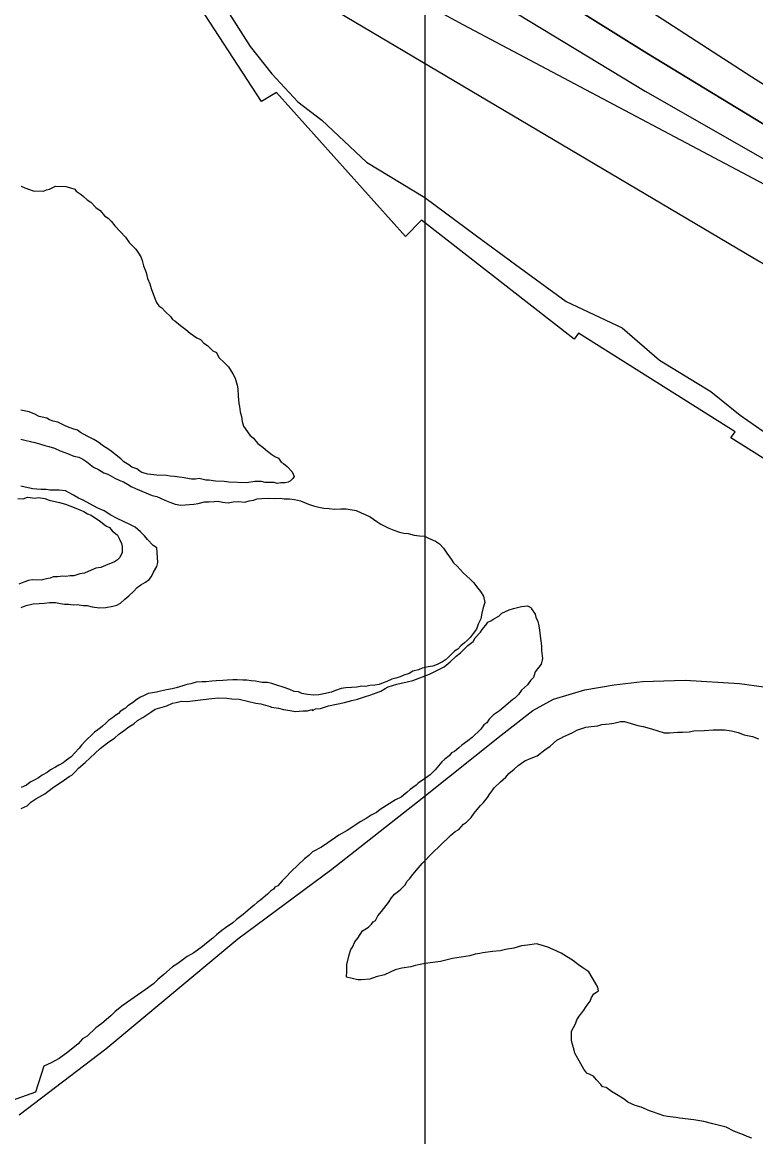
# Model space of a CAD drawing. Extents: x 3263578 to 3301413, y 764927 to 798602.
# Drawn here: x 3280519 to 3281091, y 782337 to 783206 of the extents above; entities that cross this region are included whole.
import ezdxf

# ---------------------------------------------------------------- set-up
doc = ezdxf.new("R2010")
doc.units = 0
for name, color, linetype in [('V-GRID-MAJR', 7, 'Continuous'), ('V-RIVR-EDGE', 7, 'Continuous'), ('V-ROAD-CNTR', 7, 'Continuous'), ('V-RRAP-RVMT', 7, 'Continuous'), ('V-SITE-VEGE', 7, 'Continuous'), ('V-TOPO-DPTH', 7, 'Continuous'), ('V-TOPO-MAJR', 7, 'Continuous'), ('V-TOPO-MINR', 7, 'Continuous'), ('V-TOPO-SHOR', 7, 'Continuous')]:
    doc.layers.add(name, color=color, linetype=linetype)

msp = doc.modelspace()

# ---------------------------------------------------------------- linework, layer by layer
at = {"layer": 'V-GRID-MAJR'}
msp.add_spline([(3280833.33, 775830.39), (3280833.33, 781889.05), (3280833.33, 787951.08), (3280833.33, 794013.15), (3280833.33, 794016.49)], degree=3, dxfattribs=at)
at = {"layer": 'V-RIVR-EDGE'}
msp.add_lwpolyline([(3280669.54, 783230.45), (3280696.82, 783187.35), (3280713.72, 783166.01), (3280734.09, 783144.22), (3280752.75, 783129.83), (3280787.44, 783097.14), (3280833.01, 783069.65), (3280873.36, 783039.55), (3280903.74, 783017.31), (3280943.22, 782988.52), (3280987.07, 782967.99), (3281016.13, 782942.7), (3281056.06, 782918.26), (3281079.06, 782899.95), (3281109, 782879.01)], dxfattribs=at)
at = {"layer": 'V-ROAD-CNTR'}
msp.add_lwpolyline([(3280516.68, 782354.25), (3280584.24, 782405.87), (3280687.05, 782491.55), (3280760.39, 782545.79), (3280830.87, 782601.09), (3280892.66, 782650.27), (3280917.4, 782669.47), (3280933.39, 782678.34), (3280957.79, 782685.74), (3280980.78, 782689.61), (3281002.75, 782692.16), (3281036.16, 782693.18), (3281078.63, 782690.69), (3281135.53, 782682.77)], dxfattribs=at)
at = {"layer": 'V-RRAP-RVMT'}
msp.add_lwpolyline([(3281665.46, 782800.61), (3281514.13, 782795.79), (3281513.96, 782802.27), (3281368.97, 782794.99), (3281361.31, 782773.49), (3281213.67, 782813.79), (3281204.98, 782798.56), (3281071.75, 782882.28), (3281075.21, 782886.74), (3280952.92, 782963.69), (3280949.52, 782959.02), (3280830.38, 783051.85), (3280817.92, 783039.11), (3280717.22, 783151.35), (3280705.68, 783144.47), (3280621.14, 783274.26)], dxfattribs=at)
at = {"layer": 'V-SITE-VEGE'}
for points in [[(3280518.22, 783078.4), (3280521.09, 783077.16), (3280524.54, 783075.92), (3280527.4, 783074.69), (3280535.52, 783074.48), (3280537.87, 783075.58), (3280540.2, 783076.1), (3280544.9, 783078.31), (3280553.02, 783078.1), (3280555.9, 783077.45), (3280559.93, 783076.19), (3280561.04, 783074.42), (3280565.04, 783072), (3280566.74, 783070.22), (3280569.58, 783067.83), (3280572.43, 783066.02), (3280576.39, 783061.86), (3280579.81, 783059.45), (3280583.19, 783055.3), (3280586.04, 783053.49), (3280588.3, 783051.11), (3280591.11, 783047.56), (3280599.59, 783038.65), (3280602.39, 783034.52), (3280607.47, 783029.17), (3280609.72, 783026.21), (3280611.39, 783023.27), (3280612.47, 783020.34), (3280613.53, 783016.26), (3280615.72, 783010.98), (3280616.76, 783006.31), (3280618.4, 783002.21), (3280619.47, 782998.7), (3280622.2, 782991.68), (3280623.83, 782987.57), (3280625.51, 782985.21), (3280627.79, 782983.41), (3280630.61, 782980.44), (3280634.59, 782976.86), (3280636.27, 782974.5), (3280637.98, 782973.3), (3280642.53, 782969.7), (3280646.51, 782966.7), (3280649.92, 782963.72), (3280655.05, 782960.11), (3280657.92, 782958.87), (3280660.74, 782955.9), (3280663.6, 782954.09), (3280667.56, 782949.93), (3280670.42, 782948.7), (3280671.53, 782946.35), (3280672.64, 782944.58), (3280676.61, 782941), (3280680, 782937.44), (3280683.35, 782932.13), (3280685, 782928.61), (3280686.61, 782923.35), (3280687.12, 782920.44), (3280687.55, 782914.62), (3280687.99, 782908.81), (3280688.51, 782906.48), (3280688.98, 782902.41), (3280690.06, 782898.9), (3280690.54, 782894.83), (3280691.61, 782891.32), (3280696.65, 782884.23), (3280699.49, 782881.84), (3280701.17, 782879.48), (3280702.87, 782877.69), (3280706.85, 782874.7), (3280710.26, 782871.71), (3280713.68, 782869.3), (3280715.95, 782867.5), (3280718.82, 782866.27), (3280721.07, 782863.31), (3280722.78, 782862.11), (3280725.62, 782859.72), (3280729.57, 782855.56), (3280731.23, 782852.04), (3280730.02, 782850.33), (3280728.24, 782848.63), (3280726.47, 782847.52), (3280724.14, 782847), (3280720.66, 782847.08), (3280717.75, 782846.58), (3280715.44, 782847.21), (3280708.49, 782847.39), (3280705.6, 782848.04), (3280700.39, 782848.17), (3280693.98, 782847.17), (3280680.07, 782847.52), (3280676.6, 782848.19), (3280669.65, 782848.36), (3280664.44, 782849.07), (3280662.12, 782849.13)], [(3280662.12, 782849.13), (3280656.94, 782850.42), (3280654.03, 782849.92), (3280651.12, 782849.99), (3280643.62, 782851.34), (3280641.3, 782851.4), (3280637.83, 782852.06), (3280634.36, 782852.15), (3280631.47, 782852.8), (3280623.94, 782852.99), (3280619.31, 782853.69), (3280616.99, 782853.75), (3280612.39, 782855.02), (3280610.68, 782856.23), (3280608.4, 782858.02), (3280604.37, 782859.29), (3280602.1, 782861.08), (3280598.1, 782863.5), (3280595.84, 782865.88), (3280587.3, 782872.47), (3280581.59, 782876.1), (3280578.75, 782878.49), (3280574.75, 782880.91), (3280569.59, 782883.36), (3280564.44, 782886.39), (3280562.17, 782888.19), (3280559.29, 782888.84), (3280556.42, 782890.07), (3280552.97, 782891.32), (3280546.66, 782894.38), (3280543.2, 782895.04), (3280540.33, 782896.28), (3280538.04, 782897.49), (3280532.27, 782898.8), (3280528.84, 782900.62), (3280524.25, 782902.48), (3280517.9, 782903.8)], [(3280515.58, 782834.83), (3280519.64, 782834.73), (3280523.15, 782835.8), (3280528.93, 782835.07), (3280531.27, 782835.59), (3280536.47, 782834.88), (3280539.92, 782833.64)], [(3280539.92, 782833.64), (3280547.99, 782831.7), (3280552.6, 782830.42), (3280559.5, 782827.93), (3280566.96, 782824.84), (3280569.82, 782823.03), (3280572.69, 782821.79), (3280580.1, 782816.97), (3280582.95, 782814.58), (3280584.66, 782813.37), (3280586.95, 782812.15), (3280589.21, 782809.78), (3280593.18, 782806.2), (3280594.84, 782803.25), (3280596.5, 782799.73), (3280597.02, 782797.4), (3280596.9, 782792.76), (3280595.06, 782788.75), (3280593.28, 782787.05), (3280590.92, 782785.37), (3280583.89, 782782.65), (3280580.36, 782780.99), (3280576.29, 782780.52), (3280572.77, 782778.86), (3280567.49, 782776.68), (3280564, 782776.18), (3280559.32, 782774.56), (3280556.42, 782774.64), (3280552.93, 782774.14), (3280550.61, 782774.2), (3280546.53, 782773.72), (3280543.06, 782773.81), (3280540.71, 782772.71), (3280537.8, 782772.2), (3280533.71, 782771.14), (3280526.75, 782771.32), (3280523.84, 782770.81), (3280520.33, 782769.74), (3280516.23, 782768.1)], [(3280915.82, 782749.87), (3280916.35, 782748.73), (3280919.07, 782744.72), (3280919.58, 782742.45), (3280921.18, 782739.03), (3280921.69, 782736.77), (3280922.18, 782733.94), (3280923.61, 782723.77), (3280924.08, 782719.82), (3280923.99, 782716.44), (3280924.96, 782710.22), (3280923.72, 782705.74), (3280919.07, 782699.67), (3280917.83, 782695.19), (3280915.52, 782693), (3280913.18, 782689.68), (3280908.57, 782685.29), (3280906.23, 782681.97), (3280903.35, 782679.22), (3280901.63, 782678.14), (3280894.72, 782672.12), (3280891.27, 782669.39), (3280886.69, 782666.13), (3280883.22, 782662.83), (3280881.46, 782660.06), (3280879.17, 782658.43), (3280876.84, 782655.11), (3280869.91, 782648.53), (3280866.47, 782645.8), (3280861.88, 782642.53), (3280859.57, 782640.34), (3280856.12, 782637.61), (3280853.85, 782636.54), (3280852.1, 782634.33), (3280848.65, 782631.6), (3280846.35, 782629.41), (3280841.12, 782623.35), (3280837.09, 782619.5), (3280833.64, 782616.77), (3280827.91, 782612.97), (3280826.18, 782611.33), (3280821.59, 782608.07), (3280819.29, 782605.87), (3280814.69, 782602.05), (3280810.13, 782599.91), (3280798.11, 782592.33), (3280795.24, 782590.14), (3280791.24, 782587.99), (3280789.53, 782586.91), (3280787.23, 782585.28), (3280783.24, 782583.12), (3280772.36, 782576.08), (3280766.07, 782572.29), (3280757.47, 782566.31), (3280752.32, 782563.06), (3280745.47, 782559.29), (3280742.58, 782556.55), (3280739.14, 782553.82), (3280728.75, 782543.95), (3280724.7, 782539.54), (3280721.82, 782536.8), (3280718.34, 782532.94), (3280716.06, 782531.87), (3280714.89, 782530.21), (3280712.6, 782528.58), (3280710.29, 782526.39), (3280705.11, 782522.01), (3280702.24, 782519.83), (3280699.94, 782517.64), (3280697.06, 782515.45), (3280695.34, 782513.81), (3280693.04, 782512.18), (3280691.31, 782510.53), (3280686.15, 782506.72), (3280683.26, 782503.98), (3280677.54, 782500.18), (3280674.66, 782498), (3280670.64, 782494.72), (3280667.76, 782491.98), (3280662.59, 782488.16), (3280659.71, 782485.42), (3280652.83, 782480.53), (3280647.69, 782477.84), (3280640.23, 782472.39), (3280636.22, 782469.68), (3280629.31, 782463.66), (3280624.71, 782459.83), (3280621.25, 782456.54), (3280614.93, 782451.63), (3280597.74, 782439.67), (3280591.42, 782434.76), (3280587.96, 782431.47), (3280581.05, 782425.45), (3280576.46, 782422.19), (3280569.54, 782415.6), (3280566.1, 782413.43), (3280562.63, 782409.58), (3280554.58, 782403.02), (3280547.7, 782398.13), (3280541.43, 782394.91), (3280535.73, 782392.23)], [(3280819.2, 782692.04), (3280823.73, 782693.05), (3280836.8, 782697.79), (3280848.21, 782703.7), (3280852.81, 782707.52), (3280857.43, 782711.91), (3280860.87, 782714.64), (3280866.64, 782720.13), (3280870.67, 782723.41), (3280872.43, 782726.18), (3280876.48, 782730.58), (3280877.66, 782732.8), (3280880.56, 782736.11), (3280882.3, 782738.32), (3280884.58, 782739.39), (3280886.88, 782741.02), (3280890.87, 782743.17), (3280893.18, 782745.37), (3280898.88, 782748.04), (3280902.28, 782749.08), (3280908.52, 782750.61), (3280913.03, 782751.06), (3280915.82, 782749.87)], [(3280518.25, 782593.15), (3280522.8, 782595.29), (3280525.69, 782598.04), (3280529.7, 782600.75), (3280536.55, 782604.52), (3280542.29, 782608.88), (3280552.03, 782615.4), (3280555.48, 782618.13), (3280557.75, 782619.2), (3280560.64, 782621.94), (3280562.96, 782624.7), (3280568.14, 782629.07), (3280579.68, 782640.05), (3280585.42, 782644.4), (3280591.15, 782648.2), (3280594.03, 782650.95), (3280598.62, 782654.21), (3280602.07, 782656.94), (3280606.06, 782659.09), (3280608.95, 782661.83), (3280612.94, 782663.99), (3280619.25, 782668.33), (3280622.68, 782670.5), (3280631.76, 782673.09), (3280636.31, 782675.23), (3280639.15, 782675.72), (3280643.11, 782676.74), (3280647.61, 782676.64), (3280660.04, 782678.01), (3280666.82, 782678.96), (3280672.46, 782679.39), (3280678.65, 782679.23), (3280682.58, 782678.57), (3280688.21, 782678.43), (3280701.08, 782675.29), (3280705, 782674.63), (3280712.28, 782672.76), (3280713.39, 782672.16), (3280719, 782671.46), (3280722.91, 782670.24), (3280727.96, 782669.55), (3280731.89, 782668.89), (3280738.09, 782669.29), (3280741.47, 782669.21), (3280744.88, 782670.25), (3280745.43, 782669.67), (3280747.71, 782670.74), (3280751.66, 782671.21), (3280757.91, 782673.3), (3280770.36, 782675.8), (3280776.03, 782677.35), (3280780.56, 782678.36), (3280786.81, 782680.46), (3280790.21, 782681.5), (3280798.74, 782684.67), (3280802.17, 782686.83), (3280804.45, 782687.9), (3280811.26, 782689.98), (3280819.2, 782692.04)], [(3280854.67, 782476.19), (3280845.22, 782473.97), (3280833.41, 782472.38), (3280828.1, 782471.28), (3280825.74, 782470.73), (3280822.19, 782469.6), (3280815.1, 782468.53), (3280809.79, 782467.43), (3280801.49, 782463.43), (3280794.98, 782461.77), (3280790.25, 782460.07), (3280783.76, 782459.57), (3280780.82, 782459.62), (3280772.02, 782461.52), (3280772.08, 782466.22), (3280772.17, 782471.52), (3280774.04, 782479.15), (3280775.28, 782483.25), (3280776.49, 782485), (3280778.31, 782489.1), (3280780.71, 782492.01), (3280784.33, 782497.84), (3280789.08, 782500.71), (3280791.47, 782503.03), (3280792.68, 782504.78), (3280794.46, 782505.93), (3280796.28, 782509.44), (3280799.27, 782512.93), (3280804.68, 782519.92), (3280807.08, 782523.41), (3280809.48, 782526.32), (3280812.46, 782528.63), (3280814.25, 782530.37), (3280817.84, 782533.85), (3280819.05, 782536.19), (3280821.44, 782538.51), (3280822.64, 782540.26), (3280826.25, 782544.92), (3280831.03, 782550.14), (3280839.41, 782558.85), (3280844.79, 782564.07), (3280853.15, 782572.19), (3280856.72, 782575.08), (3280859.69, 782576.81), (3280863.29, 782580.87), (3280865.67, 782582.6), (3280869.25, 782586.09), (3280871.66, 782589.58), (3280876.46, 782595.4), (3280878.85, 782597.72), (3280881.85, 782601.8), (3280883.66, 782604.71), (3280886.06, 782607.62), (3280887.26, 782609.37), (3280892.04, 782614.01), (3280896.21, 782617.48), (3280898.61, 782620.39), (3280902.79, 782623.86), (3280905.77, 782626.76), (3280911.12, 782630.22), (3280915.87, 782632.5), (3280920.61, 782634.2), (3280926.56, 782638.82), (3280930.73, 782641.7), (3280936.1, 782646.33), (3280939.06, 782648.06), (3280941.44, 782649.2), (3280947.96, 782652.05), (3280951.52, 782654.35), (3280958.62, 782656.6), (3280962.75, 782657.13), (3280968.06, 782657.64), (3280971.02, 782658.77), (3280976.92, 782659.27), (3280980.46, 782659.81), (3280985.77, 782660.91), (3280988.72, 782660.86), (3280999.27, 782657.77), (3281003.38, 782657.11), (3281009.83, 782655.25), (3281019.79, 782652.16), (3281023.92, 782652.1), (3281030.4, 782652.59), (3281033.93, 782652.54), (3281039.24, 782653.05), (3281042.78, 782653.59), (3281051.03, 782654.05), (3281058.1, 782654.54), (3281066.94, 782654.41), (3281072.23, 782653.74), (3281077.51, 782652.48), (3281082.19, 782650.65), (3281088.65, 782649.38), (3281093.33, 782647.54)], [(3281088.13, 782336.12), (3281084.62, 782337.35), (3281081.69, 782338.57), (3281074.08, 782341.63), (3281068.24, 782344.66), (3281057.68, 782347.17), (3281050.64, 782349.04), (3281043, 782350.33), (3281031.83, 782351.68), (3281028.9, 782352.31), (3281022.43, 782352.99), (3281019.5, 782353.62), (3281010.71, 782356.7), (3281008.36, 782357.32), (3281001.93, 782360.36), (3280997.24, 782361.61), (3280991.39, 782364.05), (3280988.48, 782366.45), (3280982.64, 782370.07), (3280978.56, 782372.49), (3280974.48, 782375.49), (3280971.54, 782376.12), (3280970.39, 782377.91), (3280966.91, 782381.49), (3280964.6, 782384.47), (3280961.68, 782385.69), (3280959.34, 782386.9), (3280957.03, 782389.88), (3280955.89, 782392.25), (3280952.44, 782398.19), (3280950.15, 782402.35), (3280949.59, 782404.71), (3280947.9, 782410.04), (3280947.35, 782412.4), (3280947.46, 782419.46), (3280950.49, 782425.31), (3280951.71, 782428.23), (3280953.52, 782431.15), (3280954.72, 782432.9), (3280957.12, 782435.81), (3280958.93, 782438.73), (3280961.93, 782442.8), (3280963.16, 782445.73), (3280964.96, 782448.65), (3280968.53, 782450.95), (3280967.98, 782453.9), (3280966.26, 782456.87), (3280961.1, 782465.78), (3280956.43, 782468.79), (3280952.93, 782471.2), (3280948.27, 782474.8), (3280943.61, 782477.82), (3280939.52, 782480.23), (3280933.07, 782483.22), (3280928.99, 782485.1), (3280923.14, 782486.95), (3280920.2, 782487.58), (3280913.12, 782486.51), (3280908.4, 782485.99), (3280902.48, 782484.31), (3280895.99, 782483.23), (3280891.85, 782482.12), (3280885.96, 782481.61), (3280878.29, 782480.55), (3280875.93, 782480), (3280872.38, 782479.46), (3280868.25, 782478.34), (3280854.67, 782476.19)], [(3280535.73, 782392.23), (3280529.2, 782371.99), (3280497.04, 782360.5)]]:
    msp.add_lwpolyline(points, dxfattribs=at)
at = {"layer": 'V-TOPO-DPTH'}
msp.add_lwpolyline([(3283888.62, 781898.87), (3282781.99, 782505.42), (3282768.2, 782511.2), (3282754.31, 782516.74), (3282740.29, 782521.93), (3282726.18, 782526.88), (3281705.55, 782792.33), (3281690.7, 782798.57), (3281676, 782805.13), (3281661.52, 782812.19), (3281647.2, 782819.56), (3281449.73, 782925.45), (3281337.42, 782987.11), (3281225.94, 783050.21), (3281115.73, 783115.49), (3281006.36, 783182.23), (3280644.33, 783408.02)], dxfattribs=at)
at = {"layer": 'V-TOPO-MAJR'}
msp.add_lwpolyline([(3280584.22, 783321.59), (3281088.95, 783022.68), (3281178.89, 782970.54), (3281269.44, 782919.52), (3281360.93, 782870.19), (3281453.04, 782821.99), (3281622.25, 782735.43), (3281630.26, 782731.43), (3281638.31, 782727.53), (3281646.43, 782723.77), (3281654.59, 782720.12), (3282470.29, 782522.13), (3282484.68, 782519.33), (3282498.93, 782515.58), (3282678.05, 782459.07), (3282702.24, 782450.76), (3282726.09, 782441.65), (3282749.45, 782431.33), (3282772.48, 782420.22), (3282910.36, 782349.3), (3283832.02, 781841.15)], dxfattribs=at)
at = {"layer": 'V-TOPO-MINR'}
for points in [[(3280672.4, 783448.38), (3280804.01, 783355.07), (3280897.78, 783289.89), (3280992.34, 783225.89), (3281088.08, 783163.66), (3281184.6, 783102.62), (3281293.78, 783034.97), (3281357.21, 782996.49), (3281421.1, 782958.8), (3281485.67, 782922.31), (3281550.71, 782886.61), (3281664.89, 782825.31), (3281673.25, 782821.01), (3281681.69, 782816.89), (3281690.27, 782813.06), (3281698.93, 782809.42), (3282738.21, 782538.39), (3282759.23, 782530.57), (3282780.05, 782522.23), (3282800.74, 782513.56), (3283832.87, 781945.93)], [(3280644.33, 783408.02), (3281006.36, 783182.23), (3281115.73, 783115.49), (3281225.94, 783050.21), (3281337.42, 782987.11), (3281449.73, 782925.45), (3281647.2, 782819.56), (3281661.52, 782812.19), (3281676, 782805.13), (3281690.7, 782798.57), (3281705.55, 782792.33), (3282726.18, 782526.88), (3282740.29, 782521.93), (3282754.31, 782516.74), (3282768.2, 782511.2), (3282781.99, 782505.42), (3283888.62, 781898.87)], [(3280610.01, 783358.68), (3280657.9, 783326.63), (3280707.99, 783294.22), (3280758.7, 783262.86), (3280810.37, 783233.08), (3280862.66, 783204.35), (3281611.66, 782807.79), (3281637.98, 782794.39), (3281664.57, 782781.55), (3281691.55, 782769.56), (3282392.85, 782572.25), (3282414.34, 782567.91), (3282744.49, 782489.14), (3283892.65, 781840.02)], [(3280896.68, 783218.07), (3281004.93, 783152.58), (3281114.79, 783089.83), (3281225.71, 783028.91), (3281629.45, 782813.71), (3281649.77, 782803.31), (3281670.29, 782793.35), (3281691.13, 782784.07), (3281712.17, 782775.24), (3282742.38, 782505.51), (3282749.4, 782502.93), (3282756.34, 782500.17), (3282763.24, 782497.28), (3282817.84, 782473.6), (3282827.05, 782469.42), (3282836.17, 782465.05), (3282845.15, 782460.39), (3282854.03, 782455.53), (3282862.8, 782450.47), (3282871.52, 782445.32), (3282880.17, 782440.06), (3282888.77, 782434.72), (3283887.68, 781870.42)]]:
    msp.add_lwpolyline(points, dxfattribs=at)
at = {"layer": 'V-TOPO-SHOR'}
for points in [[(3280517.95, 782881.03), (3280521.12, 782880.24), (3280525.36, 782879.42), (3280528.89, 782878.62), (3280532.41, 782877.47), (3280536.63, 782876.3), (3280539.81, 782875.51), (3280544.03, 782873.99), (3280548.59, 782872.1), (3280554.21, 782869.83), (3280559.13, 782867.93), (3280563.01, 782867.12), (3280566.17, 782865.63), (3280569.3, 782863.42), (3280574.52, 782859.39), (3280578.38, 782857.51), (3280582.57, 782854.93), (3280585.73, 782853.78), (3280591.33, 782850.81), (3280595.19, 782848.93), (3280598, 782847.8)], [(3280597.94, 782816.94), (3280593.02, 782819.19), (3280588.12, 782821.8), (3280582.89, 782825.12), (3280577.98, 782827.37), (3280571.68, 782830.72), (3280566.43, 782833.69), (3280562.92, 782835.2), (3280559.07, 782837.43), (3280555.57, 782839.29), (3280552.77, 782840.78), (3280547.82, 782841.26), (3280544.27, 782841.34), (3280540.73, 782841.43), (3280537.54, 782841.87), (3280533.64, 782841.97), (3280530.45, 782842.05), (3280527.27, 782842.48), (3280521.27, 782843.69), (3280517.75, 782844.49)], [(3280598, 782847.8), (3280601.15, 782845.95), (3280603.94, 782844.1), (3280607.45, 782842.6), (3280620.44, 782837.3)], [(3280620.44, 782837.3), (3280623.97, 782836.51), (3280626.77, 782835.02), (3280630.28, 782833.51), (3280634.14, 782831.99), (3280638.36, 782830.47), (3280642.6, 782829.65), (3280646.15, 782829.92), (3280649.35, 782830.19), (3280652.9, 782830.46), (3280656.11, 782831.09), (3280661.11, 782832.38), (3280664.66, 782832.29), (3280668.57, 782832.55), (3280671.77, 782832.82), (3280675.29, 782832.03), (3280679.54, 782831.56), (3280683.46, 782832.17), (3280687.72, 782832.42), (3280692.67, 782831.94), (3280695.89, 782832.93), (3280699.45, 782833.55), (3280702.32, 782834.54), (3280705.87, 782834.8), (3280711.2, 782835.03), (3280715.45, 782834.92), (3280720.07, 782835.16), (3280723.25, 782834.72), (3280727.51, 782834.62), (3280731.4, 782834.16), (3280735.98, 782832.98), (3280739.14, 782831.84), (3280742.3, 782830.34), (3280746.17, 782829.18), (3280750.4, 782828.01), (3280754.28, 782827.2), (3280758.53, 782827.1), (3280762.42, 782826.65), (3280767.4, 782826.87), (3280771.65, 782826.77), (3280776.24, 782825.94), (3280779.43, 782825.51), (3280783.28, 782823.64), (3280786.44, 782822.49), (3280790.3, 782820.62), (3280793.09, 782818.78), (3280795.53, 782816.95), (3280798.66, 782814.74), (3280801.82, 782813.24), (3280804.97, 782811.74), (3280808.84, 782810.23), (3280813.41, 782808.69), (3280816.59, 782807.9), (3280820.12, 782807.46), (3280824.7, 782806.28), (3280828.95, 782805.82), (3280832.84, 782805.37), (3280836, 782803.87), (3280841.26, 782801.61), (3280844.4, 782799.4), (3280847.51, 782796.13), (3280850.25, 782792.16), (3280853.67, 782787.46), (3280855.38, 782784.58), (3280858.15, 782782.03), (3280860.57, 782779.48), (3280862.99, 782776.94), (3280865.76, 782774.39), (3280868.19, 782772.2), (3280870.95, 782769.29), (3280874.4, 782764.95), (3280876.46, 782762.41), (3280878.85, 782758.81), (3280879.79, 782753.81), (3280878.63, 782749.94), (3280877.45, 782745.36), (3280876.63, 782741.12), (3280874.75, 782736.91), (3280873.24, 782733.05), (3280870.67, 782729.57), (3280868.46, 782726.43), (3280866.28, 782724.35), (3280864.1, 782722.28), (3280861.2, 782719.87), (3280858.66, 782717.45), (3280856.13, 782715.74), (3280853.59, 782713.32), (3280851.41, 782711.25), (3280849.23, 782709.17), (3280846.7, 782707.46), (3280842.75, 782705.43), (3280839.17, 782704.1), (3280835.6, 782703.48), (3280830.97, 782702.54), (3280828.1, 782701.19), (3280823.81, 782700.23), (3280820.93, 782698.53), (3280816.64, 782697.22), (3280813.77, 782695.87), (3280810.55, 782694.89), (3280807.34, 782693.91)], [(3280518.2, 782749.77), (3280522.15, 782751.44), (3280527.5, 782752.72), (3280532.12, 782752.96), (3280536.38, 782753.21), (3280540.3, 782753.82), (3280544.91, 782753.7), (3280548.79, 782752.9), (3280551.97, 782752.46), (3280555.17, 782752.38), (3280558.7, 782751.94), (3280561.9, 782752.21), (3280566.49, 782751.39), (3280569.68, 782751.31), (3280573.56, 782750.5), (3280579.22, 782749.65), (3280584.19, 782749.88), (3280589.53, 782750.81), (3280592.75, 782751.8), (3280595.62, 782753.14), (3280598.89, 782756.25), (3280602.16, 782759.01), (3280605.79, 782762.46), (3280608.71, 782765.59), (3280611.6, 782767.64), (3280615.2, 782769.68), (3280618.08, 782771.74), (3280619.92, 782774.17), (3280621.42, 782777.33), (3280624.01, 782781.87), (3280624.81, 782785.05), (3280624.55, 782788.95), (3280624.29, 782792.86), (3280624.02, 782796.42), (3280621.23, 782798.26), (3280616.74, 782802.99), (3280614.33, 782805.88), (3280611.21, 782808.8), (3280607.04, 782812.45), (3280602.84, 782814.69), (3280597.94, 782816.94)], [(3280807.34, 782693.91), (3280803.39, 782692.23), (3280800.53, 782691.24), (3280797.3, 782689.9), (3280794.1, 782689.27), (3280790.19, 782689.02), (3280786.98, 782688.39), (3280783.79, 782688.47), (3280779.87, 782687.86), (3280775.96, 782687.6), (3280771.34, 782687.36), (3280767.78, 782686.74), (3280763.48, 782685.08), (3280760.26, 782683.74), (3280754.19, 782682.47), (3280750.28, 782681.86), (3280746.37, 782681.6), (3280741.41, 782682.08), (3280737.18, 782682.9), (3280734.37, 782684.03), (3280731.19, 782684.47), (3280727.68, 782685.97), (3280722.4, 782687.88), (3280717.48, 782689.42), (3280713.6, 782690.58), (3280710.43, 782691.37), (3280706.17, 782691.48), (3280700.88, 782692.32), (3280697.69, 782692.76), (3280694.16, 782693.2), (3280690.97, 782693.28), (3280686.71, 782693.39), (3280683.17, 782693.48), (3280678.9, 782693.23), (3280675.35, 782692.96), (3280670.38, 782692.73), (3280666.82, 782692.47), (3280662.55, 782691.87), (3280659.36, 782691.95), (3280654.74, 782691.71), (3280650.45, 782690.4), (3280647.25, 782689.77), (3280644.38, 782688.77), (3280639.02, 782687.14), (3280635.81, 782686.51), (3280631.53, 782685.55), (3280626.89, 782684.6), (3280623.69, 782683.97), (3280620.48, 782683.34), (3280617.27, 782682.71), (3280614.04, 782681.38), (3280611.17, 782680.03), (3280608.64, 782678.32), (3280605.03, 782675.57), (3280601.42, 782673.18), (3280599.6, 782671.45), (3280598.52, 782670.77), (3280597.44, 782670.09), (3280595.28, 782668.72), (3280594.18, 782667.33), (3280592.02, 782665.97), (3280589.48, 782663.9), (3280586.24, 782661.85), (3280584.06, 782659.78), (3280581.51, 782657.36), (3280580.06, 782655.98), (3280577.9, 782654.61), (3280575.36, 782652.55), (3280572.45, 782649.78), (3280570.27, 782647.71), (3280568.09, 782645.64), (3280565.18, 782642.52), (3280563.34, 782640.08), (3280560.06, 782636.61), (3280557.15, 782633.5), (3280553.53, 782630.75), (3280551, 782628.69), (3280547.41, 782627), (3280544.88, 782625.29), (3280540.93, 782623.26), (3280538.39, 782621.2), (3280534.44, 782619.17), (3280531.55, 782617.11), (3280528.67, 782615.41), (3280525.08, 782613.72), (3280522.18, 782611.32), (3280518.23, 782609.64)]]:
    msp.add_lwpolyline(points, dxfattribs=at)

doc.saveas('drawing.dxf')
